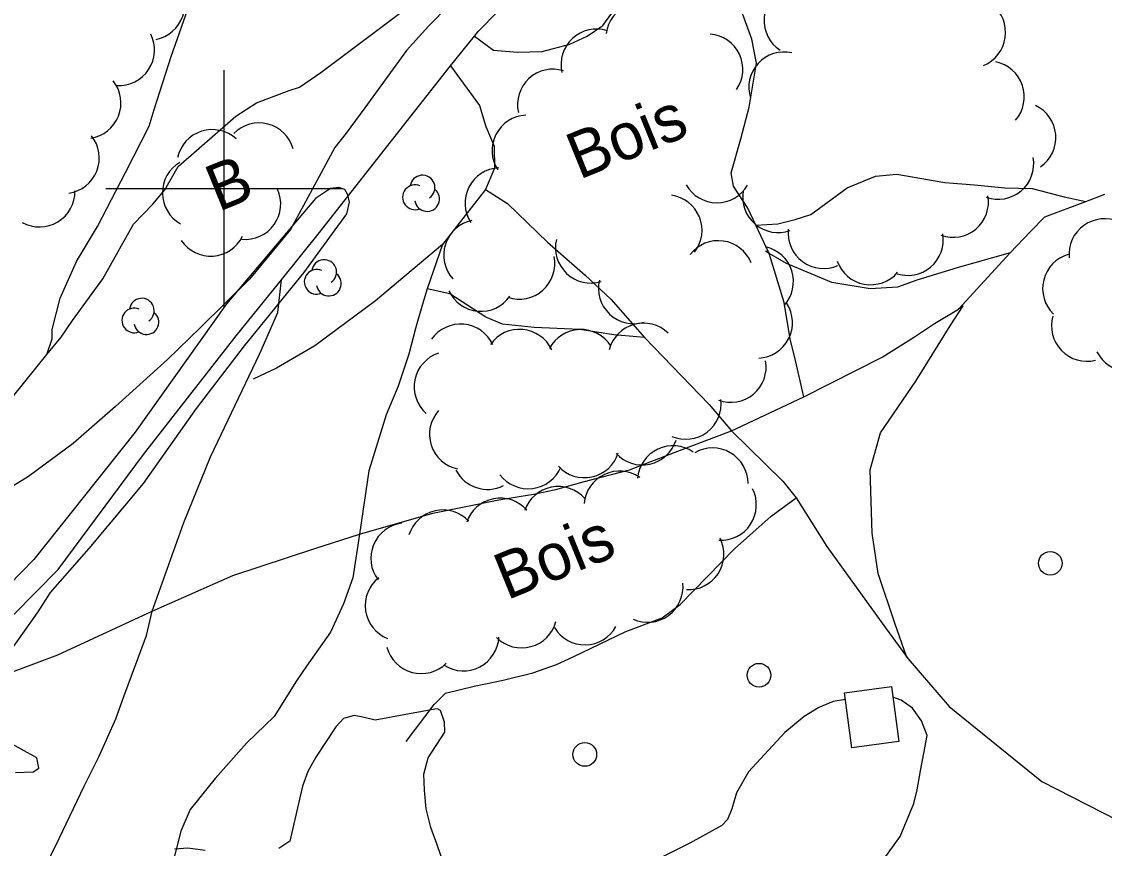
# Model space of a CAD drawing. Extents: x 362852 to 366875, y 5563573 to 5566479.
# Drawn here: x 363782.9 to 363874.5, y 5564944.2 to 5565014.1 of the extents above; entities that cross this region are included whole.
import ezdxf

# ---------------------------------------------------------------- set-up
doc = ezdxf.new("R2010")
doc.units = 0
for name, color, linetype in [('Niveau 2', 7, 'Continuous'), ('Niveau 22', 7, 'Continuous'), ('Niveau 31', 7, 'Continuous'), ('Niveau 36', 7, 'Continuous'), ('Niveau 44', 7, 'Continuous'), ('Niveau 61', 7, 'Continuous')]:
    doc.layers.add(name, color=color, linetype=linetype)

msp = doc.modelspace()

# ---------------------------------------------------------------- linework, layer by layer
at = {"layer": 'Niveau 2'}
for points in [[(363779.74, 5564957.86), (363784.3, 5564964.23), (363785.33, 5564965.84), (363788.61, 5564969.56), (363793.21, 5564975.07), (363797.67, 5564981.4), (363801.74, 5564986.7), (363806.76, 5564992.88), (363810.39, 5564997.87), (363810.62, 5564998.84), (363810.49, 5564999.47), (363810.24, 5564999.93), (363809.73, 5565000.1), (363809.03, 5565000), (363807.75, 5564999.16), (363800.22, 5564990.26), (363792.5, 5564979.41), (363783.93, 5564968.64), (363775.67, 5564960.19)], [(363852.576, 5564956.808), (363851.54, 5564956.63), (363850.32, 5564956.12), (363849.07, 5564955.36), (363847.44, 5564954.01), (363844.37, 5564950.69), (363843.36, 5564948.9), (363842.97, 5564947.55), (363842.59, 5564946.65), (363842.11, 5564946.14), (363839.42, 5564944.66), (363833.45, 5564941.71)], [(363853.328, 5564939.9), (363853.42, 5564939.97), (363857.2, 5564945.21), (363858.37, 5564948), (363858.64, 5564949.17), (363858.92, 5564950.78), (363859.5, 5564953.77), (363859, 5564955), (363858.25, 5564956.07), (363857.29, 5564956.74), (363856.584, 5564956.997)], [(363818.59, 5564942.87), (363818.04, 5564944.51), (363817.5, 5564945.98), (363817.1, 5564947.57), (363816.96, 5564949.13), (363816.91, 5564950.49), (363817.27, 5564951.88), (363818.7, 5564954.03), (363818.66, 5564954.89), (363818.32, 5564955.88), (363818.07, 5564956.02), (363817.84, 5564955.99), (363812.8, 5564955.05), (363811.76, 5564955.31), (363811.02, 5564955.44), (363810.12, 5564955.2), (363809.47, 5564954.5), (363807.78, 5564951.93), (363807.09, 5564950.71), (363806.66, 5564949.47), (363805.57, 5564944.84), (363804.64, 5564944.21)], [(363782.38, 5564950.64), (363783.86, 5564950.68), (363784.35, 5564951), (363784.18, 5564951.87), (363781.52, 5564953.34)], [(363798.42, 5564944.03), (363796.96, 5564944.24), (363795.81, 5564944.15)]]:
    msp.add_lwpolyline(points, dxfattribs=at)
at = {"layer": 'Niveau 22'}
for points in [[(363821.19, 5565012.89), (363821.5, 5565013.28), (363826.36, 5565018.25), (363830.54, 5565021.35), (363836.53, 5565025.25), (363838.85, 5565026.48), (363843.86, 5565029.13), (363851.14, 5565031.62), (363857.97, 5565033.23), (363861.81, 5565033.71)], [(363849.05, 5564982.4), (363848.34, 5564985.46), (363847.91, 5564987.31), (363847.39, 5564990.38), (363846.13, 5564994.51), (363844.99, 5564996.92), (363844.32, 5564998.34), (363843.11, 5565000.22), (363842.91, 5565001.33), (363843.72, 5565004.22), (363844.44, 5565006.89), (363845.06, 5565010.61), (363844.84, 5565011.77), (363844.67, 5565012.64), (363843.89, 5565014.73), (363843.25, 5565016.15), (363842.01, 5565018.9), (363840.92, 5565020.99), (363840.27, 5565022.6), (363839.42, 5565024.71), (363839.09, 5565025.86), (363838.85, 5565026.48)], [(363821.19, 5565012.89), (363822.8, 5565011.71), (363824.84, 5565011.55), (363826.92, 5565011.59), (363829.27, 5565012.21), (363830.74, 5565012.88), (363832.05, 5565013.79), (363835.63, 5565018.72), (363838.4, 5565021.14), (363840.27, 5565022.6)], [(363822.51, 5565019.07), (363817.3, 5565013.74), (363815.46, 5565011.68), (363811.91, 5565006.84), (363810.35, 5565004.7), (363809.39, 5565003.47), (363807.46, 5564999.92), (363805.64, 5564996.54), (363802.17, 5564992.33), (363798.02, 5564988.26), (363795.23, 5564985.56), (363790.82, 5564981.59), (363787.24, 5564978.44), (363783.46, 5564975.67), (363779.83, 5564973.43)], [(363785.02, 5564985.98), (363786.23, 5564987.45), (363787.2, 5564988.85), (363789.75, 5564992.37), (363792.35, 5564996.98), (363793.99, 5564998.69), (363795.01, 5564999.89), (363796.13, 5565001.88), (363801.02, 5565006.13), (363802.76, 5565007.25), (363805.53, 5565008.29), (363806.4, 5565008.58), (363808.2, 5565009.82), (363813.16, 5565013.55), (363817.58, 5565016.89), (363822.68, 5565019.67), (363822.51, 5565019.07)], [(363776.42, 5564972.13), (363779.56, 5564975.73), (363781.38, 5564980.54), (363781.75, 5564981.53), (363782.23, 5564982.51), (363785.02, 5564985.98), (363785.48, 5564987.3), (363785.46, 5564988.1), (363786.16, 5564990.74), (363787.53, 5564993.85), (363789.31, 5564996.8), (363791.67, 5565001.36), (363793.68, 5565005.27), (363794.09, 5565006.69), (363795.55, 5565011.17), (363797.16, 5565015.74)], [(363692.74, 5564915.64), (363696.33, 5564916.51), (363702.22, 5564918.99), (363713.47, 5564923.91), (363727.52, 5564931.26), (363735.61, 5564935.62), (363745.11, 5564940.5), (363753.68, 5564945.23), (363763.22, 5564950.33), (363772.24, 5564955.46), (363778.39, 5564960.12), (363785.97, 5564967.8), (363793.2, 5564977.52), (363801.03, 5564987.56), (363804.86, 5564992.29), (363808.09, 5564996.28), (363814.8, 5565004.84), (363819.18, 5565010.37), (363821.19, 5565012.89)], [(363819.18, 5565010.37), (363821.63, 5565007.04), (363822.17, 5565005.26), (363822.87, 5565003.58), (363822.88, 5565001.74), (363822.13, 5564999.93), (363818.49, 5564995.28), (363812.83, 5564990.52), (363807.7, 5564986.7), (363804.46, 5564984.81), (363802.48, 5564983.88)], [(363844.99, 5564996.92), (363846.86, 5564997.03), (363848.33, 5564997.39), (363849.66, 5564997.81), (363852.73, 5565000.07), (363855.13, 5565001.05), (363856.93, 5565001.23), (363860.99, 5565000.52), (363863.48, 5565000.33), (363866.07, 5565000.06), (363868.38, 5565000.02), (363871.07, 5564999.3), (363872.91, 5564998.92)], [(363822.13, 5564999.93), (363823.98, 5564998.75), (363827.38, 5564995.46), (363830.56, 5564992.67), (363832.72, 5564990.66), (363835.58, 5564987.41), (363841.05, 5564981.74), (363842.95, 5564979.52), (363847.29, 5564975.27), (363848.4, 5564973.86), (363850.99, 5564969.75), (363855.95, 5564962.87), (363857.75, 5564960.43)], [(363781.66, 5564958.97), (363785.94, 5564960.57), (363793.94, 5564964.27), (363800.76, 5564967.3), (363807.68, 5564969.58), (363811.48, 5564970.77), (363817.67, 5564972.56), (363823.26, 5564973.69), (363826.2, 5564974.17), (363828.09, 5564974.57), (363830.39, 5564975.2), (363834.32, 5564976.23), (363838.53, 5564977.86), (363842.95, 5564979.52), (363849.05, 5564982.4), (363855.69, 5564985.76), (363858.43, 5564987.47), (363860.12, 5564988.59), (363862.15, 5564989.81), (363866.52, 5564994.58), (363868.23, 5564996.38), (363869.44, 5564997.61), (363872.91, 5564998.92), (363874.53, 5564999.54)], [(363818.49, 5564995.28), (363817.2, 5564991.53), (363816.79, 5564990.24), (363816.2, 5564988.16), (363815.63, 5564985.99), (363814.73, 5564983.31), (363813.74, 5564980.87), (363812.27, 5564976.13), (363811.48, 5564970.77), (363810.92, 5564967.1), (363810.11, 5564964.88), (363809.01, 5564962.5), (363806.99, 5564959.63), (363806.14, 5564958.37), (363804.26, 5564955.37), (363801.94, 5564953.14), (363799.25, 5564950.12), (363797.14, 5564947.51), (363796.35, 5564945.67), (363795.21, 5564941.14)], [(363866.52, 5564994.58), (363862.02, 5564993.29), (363858.61, 5564992.26), (363856.99, 5564991.68), (363854.67, 5564991.52), (363851.43, 5564992.07), (363847.59, 5564993.66), (363846.13, 5564994.51), (363845.8, 5564994.7)], [(363759.23, 5564928.74), (363761.54, 5564928.89), (363767.12, 5564928.65), (363772.33, 5564928.7), (363775.57, 5564929.42), (363778.67, 5564931.08), (363782.7, 5564938.19), (363786.06, 5564945.04), (363788.18, 5564949.47), (363789.44, 5564952), (363790.87, 5564955.16), (363791.53, 5564957.05), (363793.45, 5564962.22), (363793.94, 5564964.27), (363796.6, 5564971.77), (363798.86, 5564977.33), (363803.03, 5564986.07), (363804.55, 5564989.53), (363804.86, 5564992.29)], [(363835.58, 5564987.41), (363832.98, 5564987.63), (363830.12, 5564988.08), (363826.25, 5564988.25), (363823.58, 5564988.53), (363822.15, 5564989.13), (363819.11, 5564991.1), (363817.2, 5564991.53)], [(363857.68, 5564960.37), (363857.75, 5564960.43), (363856.78, 5564963.16), (363855.34, 5564967.47), (363854.83, 5564970.88), (363854.66, 5564976.21), (363855.54, 5564979.34), (363858.54, 5564983.73), (363861.43, 5564988.41), (363862.53, 5564990.09), (363862.15, 5564989.81)], [(363815.41, 5564953.25), (363817.8, 5564956.39), (363818.75, 5564957.35), (363821.18, 5564957.92), (363823.63, 5564958.44), (363826.14, 5564959.06), (363828.13, 5564959.76), (363829.55, 5564960.41), (363834, 5564962.56), (363837.06, 5564963.7), (363838.59, 5564964.85), (363843.19, 5564969.53), (363846.29, 5564972.31), (363848.4, 5564973.86)], [(363857.75, 5564960.43), (363857.86, 5564960.28), (363861.36, 5564956.21), (363869.18, 5564949.86), (363875.58, 5564946.6), (363877.27, 5564945.05), (363877.84, 5564944.39)]]:
    msp.add_lwpolyline(points, dxfattribs=at)
at = {"layer": 'Niveau 31'}
msp.add_lwpolyline([(363856.46, 5564957.91), (363857.09, 5564953.26), (363853.13, 5564952.72), (363852.5, 5564957.37), (363856.46, 5564957.91)], dxfattribs=at)
at = {"layer": 'Niveau 36'}
for centre in [(363869.904, 5564968.322), (363845.265, 5564958.856), (363830.527, 5564952.158)]:
    msp.add_circle(centre, 1, dxfattribs=at)
at = {"layer": 'Niveau 44'}
for centre, radius, start, end in [((363793.689, 5565015.565), 3, 280.99929, 40.97724), ((363848.687, 5565014.214), 3, 116.74895, 236.72689), ((363835.305, 5565012.708), 3, 52.29466, 172.27261), ((363863.123, 5565013.199), 3, 292.02581, 52.00376), ((363831.515, 5565010.485), 3, 72.65943, 192.63737), ((363791.132, 5565011.714), 3, 266.58147, 26.55942), ((363840.894, 5565010.081), 3, 325.25417, 85.23212), ((363847.402, 5565008.551), 3, 77.56615, 197.54409), ((363864.704, 5565007.765), 3, 318.79938, 78.77732), ((363827.837, 5565007.098), 3, 72.65943, 192.63737), ((363788.294, 5565007.236), 3, 278.44598, 38.42393), ((363867.369, 5565004.321), 3, 304.64299, 64.62093), ((363825.683, 5565003.21), 3, 92.82018, 212.79813), ((363802.967, 5565002.556), 3, 15.44231, 135.42026), ((363786.455, 5565002.586), 3, 278.44598, 38.42393), ((363799.014, 5565001.99), 3, 47.75609, 167.73403), ((363865.5, 5565002.097), 3, 250.11486, 10.0928), ((363797.799, 5564999.633), 3, 120.57224, 240.55019), ((363823.398, 5564998.763), 3, 92.82018, 212.79813), ((363816.801, 5565000.087), 1.046, 304.35917, 171.81625), ((363784.405, 5564999.76), 3, 240.9851, 0.96304), ((363801.805, 5564998.701), 3, 264.39994, 24.37788), ((363816.164, 5564999.264), 1.046, 66.20537, 291.89396), ((363817.195, 5564999.118), 1.046, 189.02686, 51.71122), ((363841.713, 5565001.801), 3, 209.63938, 329.61732), ((363846.882, 5564999.282), 3, 169.88151, 289.85945), ((363837.442, 5564996.469), 3, 322.24637, 82.22432), ((363861.675, 5564998.877), 3, 250.11486, 10.0928), ((363821.593, 5564994.374), 3, 101.94061, 221.91856), ((363874.488, 5564994.451), 3, 65.69373, 185.67167), ((363850.725, 5564996.244), 3, 173.64277, 293.62072), ((363857.85, 5564995.657), 3, 250.11486, 10.0928), ((363798.877, 5564997.289), 3, 213.95301, 333.93096), ((363831.044, 5564995.011), 3, 166.66621, 286.64415), ((363841.816, 5564992.595), 3, 22.19507, 142.17301), ((363824.986, 5564993.658), 3, 251.49437, 11.47231), ((363845.178, 5564992.142), 3, 317.73713, 77.71508), ((363872.257, 5564991.544), 3, 106.03598, 226.01393), ((363808.486, 5564992.941), 1.046, 304.35917, 171.81625), ((363854.708, 5564994.869), 3, 199.52986, 319.50781), ((363807.849, 5564992.118), 1.046, 66.20537, 291.89396), ((363808.88, 5564991.972), 1.046, 189.02686, 51.71122), ((363834.68, 5564991.578), 3, 166.66621, 286.64415), ((363793.058, 5564989.68), 1.046, 304.35917, 171.81625), ((363821.744, 5564992.623), 3, 204.84069, 324.81863), ((363792.421, 5564988.857), 1.046, 66.20537, 291.89396), ((363845.096, 5564988.663), 3, 272.79822, 32.77616), ((363793.452, 5564988.711), 1.046, 189.02686, 51.71122), ((363873.003, 5564988.403), 3, 164.10782, 284.08576), ((363820.026, 5564985.549), 3, 24.91647, 144.89441), ((363825.007, 5564985.104), 3, 24.91647, 144.89441), ((363830.192, 5564985.087), 3, 32.35701, 152.33495), ((363835.491, 5564985.629), 3, 45.85373, 165.83167), ((363819.099, 5564983.242), 3, 108.59628, 228.57423), ((363876.516, 5564987.561), 3, 207.21686, 327.19481), ((363842.87, 5564984.928), 3, 249.95978, 9.93773), ((363839.063, 5564981.807), 3, 247.04288, 7.02083), ((363820.39, 5564979.23), 3, 137.89509, 257.87303), ((363835.384, 5564979.641), 3, 222.50131, 342.47926), ((363837.984, 5564975.257), 3, 55.30125, 175.27919), ((363841.334, 5564975.074), 3, 0.06137, 120.03931), ((363830.502, 5564978.56), 3, 222.50131, 342.47926), ((363822.301, 5564977.567), 3, 206.99725, 296.80917), ((363825.735, 5564977.623), 3, 217.22635, 337.20429), ((363833.463, 5564973.121), 3, 55.30125, 175.27919), ((363828.284, 5564971.812), 3, 41.32257, 161.30051), ((363842.042, 5564973.267), 3, 266.65657, 26.63451), ((363823.381, 5564970.832), 3, 41.32257, 161.30051), ((363818.523, 5564969.83), 3, 42.84112, 162.81906), ((363815.428, 5564968.729), 3, 97.14992, 217.12786), ((363839.292, 5564969.091), 3, 266.65657, 26.63451), ((363814.952, 5564964.745), 3, 128.26479, 248.24273), ((363835.837, 5564966.33), 3, 246.03294, 6.01088), ((363825.185, 5564964.168), 3, 225.20434, 345.18229), ((363830.531, 5564964.43), 3, 211.1606, 331.13854), ((363816.691, 5564961.992), 3, 194.98081, 314.95876), ((363820.268, 5564962.221), 3, 237.258, 357.23594)]:
    msp.add_arc(centre, radius, start, end, dxfattribs=at)
at = {"layer": 'Niveau 61'}
for p, q in [((363800, 5565010), (363800, 5564990)), ((363790, 5565000), (363810, 5565000))]:
    msp.add_line(p, q, dxfattribs=at)

# ---------------------------------------------------------------- texts
at = {"layer": 'Niveau 44'}
for s, p in [('Bois', (363830.05, 5565000.73)), ('B', (363799.53, 5564998.01)), ('Bois', (363823.93, 5564965.18))]:
    msp.add_text(s, height=3.93, rotation=22.09, dxfattribs=at).set_placement(p)

doc.saveas('drawing.dxf')
